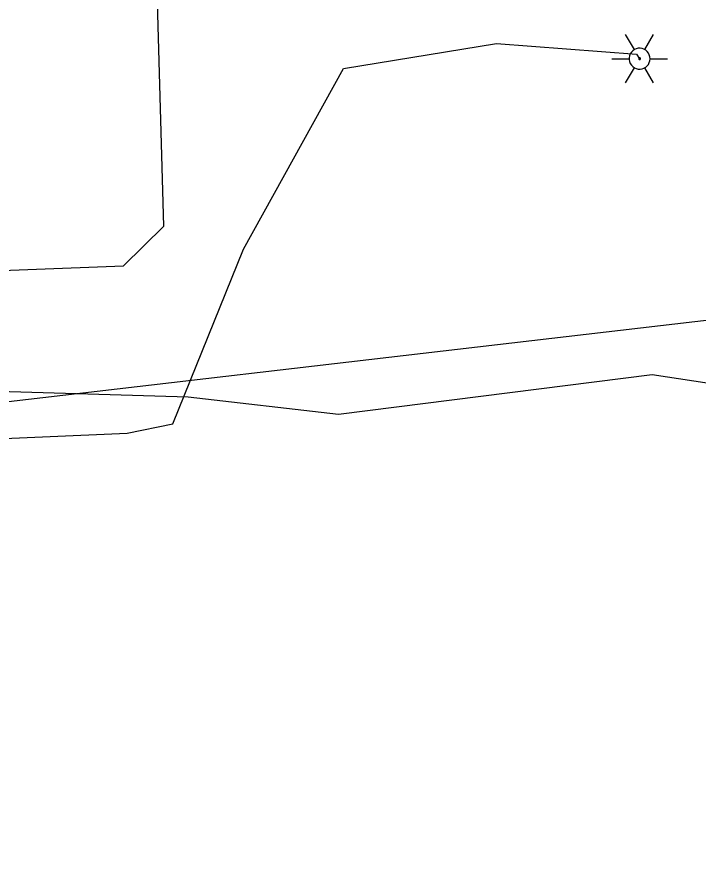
# Model space of a CAD drawing. Extents: x 596028 to 606371, y 330010 to 403088.
# Drawn here: x 604036.7 to 604129.8, y 402152.7 to 402268.2 of the extents above; entities that cross this region are included whole.
import ezdxf

# ---------------------------------------------------------------- set-up
doc = ezdxf.new("R2010")
doc.units = 0
for name, color, linetype in [('E_LTG', 7, 'Continuous'), ('E_UTL_E_UG', 7, 'Continuous'), ('E_UTL_G_UG', 7, 'Continuous'), ('E_UTL_Overhead', 7, 'Continuous'), ('E_UTL_T_UG', 7, 'Continuous')]:
    doc.layers.add(name, color=color, linetype=linetype)

msp = doc.modelspace()

# ---------------------------------------------------------------- linework, layer by layer
at = {"layer": 'E_LTG'}
for points in [[(604121.05, 402263.77), (604119.86, 402265.83)], [(604122.48, 402263.77), (604123.67, 402265.83)], [(604123.2, 402262.53), (604123.17, 402262.8), (604123.09, 402263.06), (604122.97, 402263.3), (604122.8, 402263.52), (604122.6, 402263.7), (604122.36, 402263.83), (604122.1, 402263.92), (604121.84, 402263.96), (604121.56, 402263.95), (604121.3, 402263.88), (604121.05, 402263.77), (604120.83, 402263.61), (604120.64, 402263.41), (604120.5, 402263.19), (604120.4, 402262.93), (604120.35, 402262.67), (604120.35, 402262.4), (604120.4, 402262.13), (604120.5, 402261.88), (604120.64, 402261.65), (604120.83, 402261.45), (604121.05, 402261.29), (604121.3, 402261.18), (604121.56, 402261.12), (604121.84, 402261.1), (604122.1, 402261.14), (604122.36, 402261.23), (604122.6, 402261.37), (604122.8, 402261.55), (604122.97, 402261.76), (604123.09, 402262), (604123.17, 402262.26), (604123.2, 402262.53)], [(604123.2, 402262.53), (604123.17, 402262.8), (604123.09, 402263.06), (604122.97, 402263.3), (604122.8, 402263.52), (604122.6, 402263.7), (604122.36, 402263.83), (604122.1, 402263.92), (604121.84, 402263.96), (604121.56, 402263.95), (604121.3, 402263.88), (604121.05, 402263.77), (604120.83, 402263.61), (604120.64, 402263.41), (604120.5, 402263.19), (604120.4, 402262.93), (604120.35, 402262.67), (604120.35, 402262.4), (604120.4, 402262.13), (604120.5, 402261.88), (604120.64, 402261.65), (604120.83, 402261.45), (604121.05, 402261.29), (604121.3, 402261.18), (604121.56, 402261.12), (604121.84, 402261.1), (604122.1, 402261.14), (604122.36, 402261.23), (604122.6, 402261.37), (604122.8, 402261.55), (604122.97, 402261.76), (604123.09, 402262), (604123.17, 402262.26), (604123.2, 402262.53)], [(604123.2, 402262.53), (604123.17, 402262.8), (604123.09, 402263.06), (604122.97, 402263.3), (604122.8, 402263.52), (604122.6, 402263.7), (604122.36, 402263.83), (604122.1, 402263.92), (604121.84, 402263.96), (604121.56, 402263.95), (604121.3, 402263.88), (604121.05, 402263.77), (604120.83, 402263.61), (604120.64, 402263.41), (604120.5, 402263.19), (604120.4, 402262.93), (604120.35, 402262.67), (604120.35, 402262.4), (604120.4, 402262.13), (604120.5, 402261.88), (604120.64, 402261.65), (604120.83, 402261.45), (604121.05, 402261.29), (604121.3, 402261.18), (604121.56, 402261.12), (604121.84, 402261.1), (604122.1, 402261.14), (604122.36, 402261.23), (604122.6, 402261.37), (604122.8, 402261.55), (604122.97, 402261.76), (604123.09, 402262), (604123.17, 402262.26), (604123.2, 402262.53)], [(604117.96, 402262.53), (604120.34, 402262.53)], [(604121.89, 402262.53), (604121.88, 402262.55), (604121.88, 402262.58), (604121.87, 402262.6), (604121.85, 402262.61), (604121.84, 402262.63), (604121.82, 402262.64), (604121.8, 402262.65), (604121.77, 402262.65), (604121.75, 402262.65), (604121.73, 402262.64), (604121.71, 402262.63), (604121.69, 402262.62), (604121.67, 402262.61), (604121.66, 402262.59), (604121.65, 402262.57), (604121.65, 402262.54), (604121.65, 402262.52), (604121.65, 402262.5), (604121.66, 402262.48), (604121.67, 402262.46), (604121.69, 402262.44), (604121.71, 402262.43), (604121.73, 402262.42), (604121.75, 402262.41), (604121.77, 402262.41), (604121.8, 402262.42), (604121.82, 402262.42), (604121.84, 402262.43), (604121.85, 402262.45), (604121.87, 402262.47), (604121.88, 402262.49), (604121.88, 402262.51), (604121.89, 402262.53)], [(604123.2, 402262.53), (604125.58, 402262.53)], [(604119.86, 402259.23), (604121.05, 402261.29)], [(604123.67, 402259.23), (604122.48, 402261.29)]]:
    msp.add_lwpolyline(points, dxfattribs=at)
at = {"layer": 'E_UTL_E_UG'}
msp.add_lwpolyline([(603999.09, 402212.22), (604019.08, 402209.95), (604051.75, 402211.37), (604057.96, 402212.61), (604067.62, 402236.49), (604081.28, 402261.18), (604102.19, 402264.6), (604121.36, 402263.16), (604121.77, 402262.53)], dxfattribs=at)
at = {"layer": 'E_UTL_G_UG'}
msp.add_lwpolyline([(603456.03, 402152.72), (603556.06, 402158.85), (603581.95, 402196.09), (603638.47, 402215.65), (603714.96, 402212.15), (603739.63, 402214.02), (603826.21, 402219.01), (604005.79, 402231.69), (604009.6, 402232.61), (604051.23, 402234.23), (604056.74, 402239.65), (604055.87, 402270.22), (604059.25, 402270.66), (604060.53, 402270.47), (604094.86, 402270.63), (604124.42, 402271.52), (604151.37, 402273.37)], dxfattribs=at)
at = {"layer": 'E_UTL_Overhead'}
msp.add_lwpolyline([(603998.32, 402211.36), (604136.76, 402227.49)], dxfattribs=at)
at = {"layer": 'E_UTL_T_UG'}
msp.add_lwpolyline([(603702.31, 402195.47), (603732.65, 402210.59), (603754.48, 402218.42), (603826.14, 402225.56), (603836.25, 402228.11), (603847.69, 402228.45), (603873.62, 402231.52), (603914.23, 402230.34), (603964.42, 402221.75), (604006.65, 402217.91), (604060.08, 402216.32), (604080.62, 402213.94), (604123.47, 402219.36), (604134.88, 402217.64), (604143.15, 402219.63)], dxfattribs=at)

doc.saveas('drawing.dxf')
